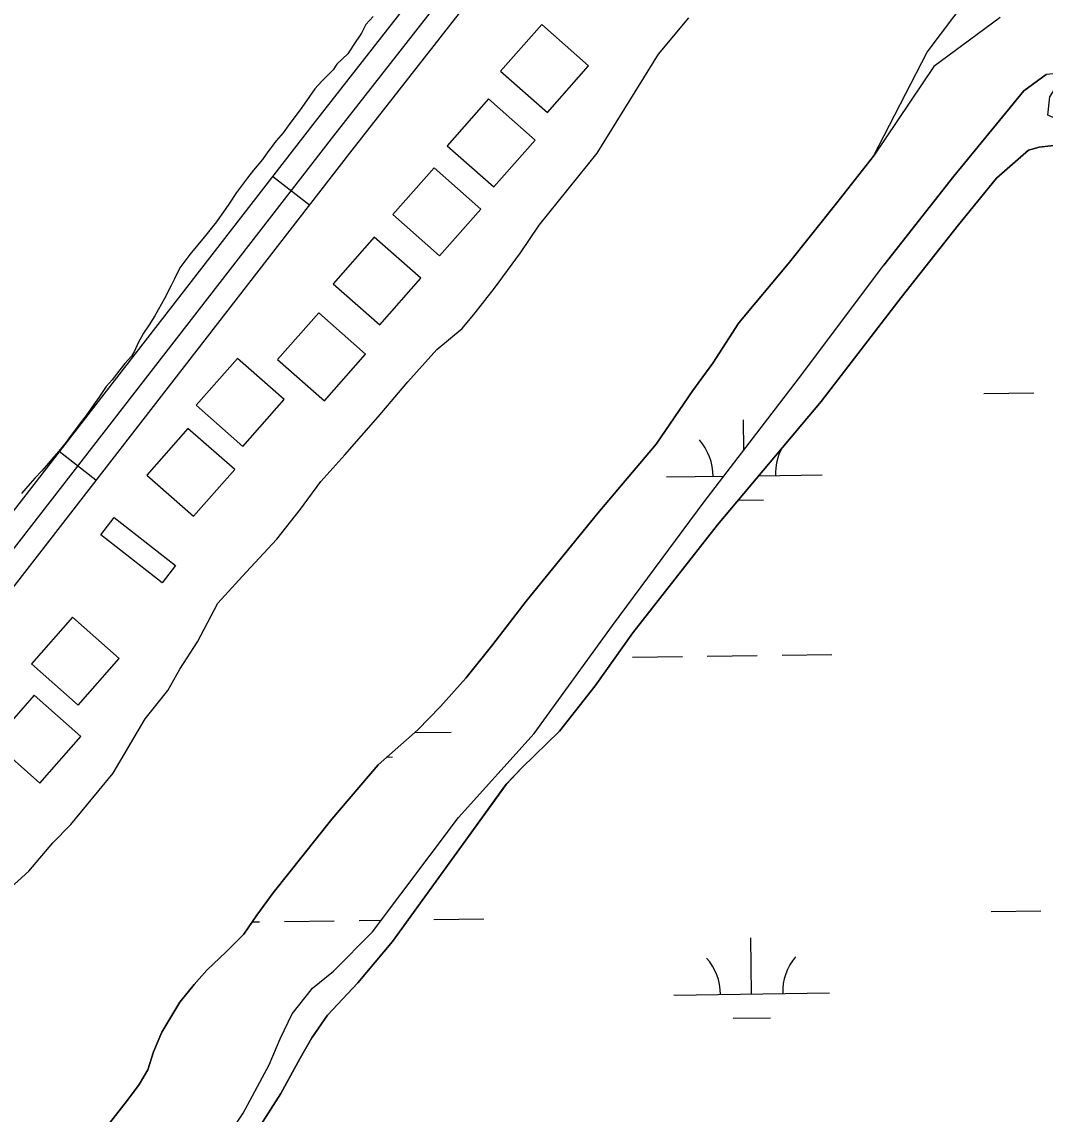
# Model space of a CAD drawing. Extents: x 3767014 to 3805179, y 361544 to 387384.
# Drawn here: x 3787706 to 3788364, y 372499 to 373200 of the extents above; entities that cross this region are included whole.
import ezdxf

# ---------------------------------------------------------------- set-up
doc = ezdxf.new("R2010")
doc.units = 0
for name, color, linetype in [('V-BLDG-OTLN', 7, 'Continuous'), ('V-GRID-MAJR', 7, 'Continuous'), ('V-RIVR-EDGE', 7, 'Continuous'), ('V-ROAD-CNTR', 7, 'Continuous'), ('V-TOPO-SHOR', 7, 'Continuous'), ('V-WETL-SWMP', 7, 'Continuous')]:
    doc.layers.add(name, color=color, linetype=linetype)

msp = doc.modelspace()

# ---------------------------------------------------------------- linework, layer by layer
at = {"layer": 'V-BLDG-OTLN'}
for points in [[(3788043.8, 373142.302), (3788070.252, 373172.306), (3788040.248, 373198.759), (3788013.795, 373168.755)], [(3788009.478, 373094.454), (3788035.93, 373124.458), (3788005.926, 373150.911), (3787979.473, 373120.907)], [(3787974.62, 373050.228), (3788001.072, 373080.232), (3787971.068, 373106.685), (3787944.615, 373076.681)], [(3787936.172, 373005.834), (3787962.624, 373035.838), (3787932.62, 373062.291), (3787906.167, 373032.287)], [(3787900.606, 372957.15), (3787927.058, 372987.154), (3787897.054, 373013.607), (3787870.601, 372983.603)], [(3787848.256, 372927.888), (3787874.708, 372957.892), (3787844.704, 372984.345), (3787818.251, 372954.341)], [(3787816.568, 372882.995), (3787843.02, 372912.999), (3787813.016, 372939.452), (3787786.563, 372909.448)], [(3787765.679, 372882.155), (3787805.065, 372851.354), (3787796.441, 372840.326), (3787757.055, 372871.127)], [(3787742.443, 372761.692), (3787768.895, 372791.696), (3787738.891, 372818.149), (3787712.439, 372788.145)], [(3787717.805, 372711.633), (3787744.256, 372741.636), (3787714.253, 372768.089), (3787687.8, 372738.085)]]:
    msp.add_lwpolyline(points, close=True, dxfattribs=at)
at = {"layer": 'V-GRID-MAJR'}
msp.add_spline([(3771169.95, 373025.6), (3773820.257, 373061.356), (3779120.863, 373133.445), (3784421.458, 373206.305), (3789722.043, 373279.937), (3795022.617, 373354.339), (3800323.181, 373429.512), (3802973.458, 373467.388)], degree=3, dxfattribs=at)
at = {"layer": 'V-RIVR-EDGE'}
msp.add_spline([(3785266.865, 377529.211), (3785342.8, 377494.248), (3785391.258, 377467.439), (3785439.72, 377442.249), (3785475.246, 377418.707), (3785525.316, 377389.469), (3785575.383, 377359.422), (3785621.413, 377331.811), (3785722.351, 377269.288), (3785796.661, 377231.094), (3785852.385, 377199.415), (3785928.324, 377166.069), (3785964.678, 377149.804), (3786028.506, 377124.576), (3786060.018, 377113.175), (3786092.316, 377092.068), (3786117.34, 377073.405), (3786135.083, 377053.143), (3786154.458, 377039.347), (3786176.258, 377024.735), (3786206.946, 377006.867), (3786256.211, 376979.248), (3786328.098, 376942.677), (3786374.949, 376919.917), (3786491.265, 376862.208), (3786553.467, 376833.749), (3786619.713, 376805.279), (3786729.589, 376759.718), (3786796.656, 376736.099), (3786845.136, 376718.187), (3786867.767, 376712.469), (3787003.51, 376661.992), (3787089.16, 376631.048), (3787163.496, 376603.367), (3787230.559, 376578.13), (3787257.223, 376568.359), (3787300.044, 376551.27), (3787354.992, 376532.533), (3787409.127, 376512.181), (3787544.074, 376466.558), (3787612.756, 376442.126), (3787657.197, 376425.841), (3787730.724, 376398.162), (3787781.63, 376380.244), (3787834.96, 376361.511), (3787891.524, 376341.961), (3787940, 376322.432), (3787998.976, 376297.215), (3788050.697, 376281.721), (3788117.768, 376259.719), (3788176.757, 376240.164), (3788221.198, 376223.879), (3788259.981, 376209.226), (3788406.252, 376164.383), (3788541.215, 376125.23), (3788606.67, 376104.041), (3788679.39, 376077.173), (3788748.889, 376055.974), (3788871.693, 376005.528), (3788969.454, 375966.467), (3789047.013, 375933.926), (3789119.723, 375903.014), (3789155.253, 375881.09), (3789182.716, 375867.274), (3789214.225, 375854.256), (3789257.04, 375834.74), (3789281.286, 375828.21), (3789303.105, 375821.686), (3789328.955, 375809.491), (3789367.724, 375789.177), (3789414.577, 375767.225), (3789468.708, 375745.255), (3789509.105, 375728.981), (3789555.157, 375710.266), (3789585.849, 375694.015), (3789620.578, 375675.328), (3789681.97, 375646.062), (3789753.859, 375610.3), (3789792.633, 375591.603), (3789842.712, 375566.408), (3789897.64, 375539.584), (3789938.019, 375516.03), (3789968.727, 375506.25), (3790004.289, 375497.265), (3790030.972, 375494.773), (3790047.128, 375487.455), (3790077.007, 375469.589), (3790124.633, 375433.077), (3790192.442, 375382.768), (3790252.165, 375332.478), (3790290.91, 375302.459), (3790337.741, 375271.611), (3790406.357, 375220.491), (3790469.329, 375175.855), (3790570.248, 375106.054), (3790647.751, 375050.868), (3790691.367, 375028.115), (3790744.667, 374997.251), (3790806.838, 374955.852), (3790873.863, 374915.249), (3790932, 374877.903), (3791002.231, 374825.97), (3791052.265, 374782.175), (3791082.927, 374753.793), (3791131.331, 374705.149), (3791170.05, 374664.616), (3791192.631, 374638.681), (3791220.891, 374620.01), (3791288.67, 374557.569), (3791322.577, 374533.223), (3791362.944, 374504.817), (3791396.042, 374480.473), (3791434.785, 374449.645), (3791482.407, 374411.517), (3791534.052, 374365.291), (3791646.192, 374254.216), (3791707.514, 374196.644), (3791738.968, 374161.791), (3791773.65, 374123.694), (3791803.497, 374092.888), (3791829.321, 374070.18), (3791830.912, 374059.662), (3791837.316, 374032.958), (3791849.409, 374017.562), (3791884.123, 373992.405), (3791930.977, 373971.262), (3791954.393, 373955.838), (3791993.134, 373924.202), (3792026.979, 373874.785), (3792047.912, 373836.722), (3792063.186, 373799.482), (3792086.509, 373746.857), (3792112.249, 373690.181), (3792141.261, 373648.864), (3792158.993, 373624.558), (3792177.552, 373607.528), (3792214.702, 373586.409), (3792255.083, 373563.665), (3792301.119, 373538.48), (3792346.34, 373510.871), (3792382.671, 373485.71), (3792422.225, 373455.689), (3792479.537, 373411.875), (3792548.144, 373356.711), (3792619.168, 373298.307), (3792672.431, 373252.077), (3792709.534, 373212.357), (3792750.656, 373162.113), (3792839.385, 373068.08), (3792888.572, 373008.92), (3792945.027, 372945.699), (3792999.062, 372884.91), (3793053.898, 372820.884), (3793149.89, 372720.363), (3793208.761, 372653.092), (3793261.195, 372598.777), (3793315.232, 372538.796), (3793358.792, 372493.399), (3793409.592, 372432.618), (3793462.809, 372367.787), (3793498.283, 372323.219), (3793536.997, 372280.26), (3793578.124, 372232.443), (3793604.724, 372196.792), (3793668.438, 372125.466), (3793703.128, 372090.604), (3793760.41, 372034.66), (3793806.384, 371984.404), (3793839.438, 371942.268), (3793939.427, 371823.136), (3793981.333, 371763.186), (3794029.674, 371688.662), (3794050.609, 371651.408), (3794073.177, 371620.62), (3794178.796, 371488.535), (3794237.625, 371404.28), (3794268.243, 371358.106), (3794301.293, 371314.353), (3794332.724, 371269.794), (3794395.613, 371192), (3794429.476, 371149.862), (3794472.201, 371093.953), (3794523.788, 371024.274), (3794601.175, 370922.181), (3794640.679, 370871.942), (3794687.421, 370805.509), (3794733.389, 370752.828), (3794829.339, 370635.323), (3794895.463, 370557.521), (3794959.948, 370470.826), (3795013.158, 370403.569), (3795070.394, 370329.023), (3795159.854, 370203.448), (3795225.98, 370126.454), (3795296.13, 370041.363), (3795379.18, 369940.065), (3795459.001, 369841.201), (3795508.163, 369772.337), (3795554.103, 369708.333), (3795661.315, 369566.538), (3795715.338, 369500.897), (3795762.105, 369444.169), (3795798.366, 369390.703), (3795915.247, 369234.327), (3795963.601, 369165.465), (3796028.082, 369077.153), (3796043.387, 369052.853), (3796054.672, 369037.459), (3796077.242, 369007.48), (3796148.213, 368927.239), (3796183.677, 368878.627), (3796226.382, 368814.631), (3796275.531, 368740.105), (3796314.222, 368688.25), (3796353.714, 368633.158), (3796401.268, 368567.533), (3796456.873, 368487.33), (3796513.292, 368409.551), (3796545.533, 368365.8), (3796626.113, 368246.716), (3796670.449, 368188.377), (3796704.298, 368140.578), (3796751.041, 368074.145), (3796787.308, 368023.105), (3796838.907, 367958.278), (3796844.528, 367942.09), (3796845.295, 367925.104), (3796846.094, 367921.059), (3796852.559, 367919.425), (3796863.071, 367918.59), (3796875.166, 367904.003), (3796903.398, 367874.01), (3796931.629, 367844.017), (3796952.579, 367812.424), (3796982.392, 367767.87), (3797007.371, 367730.606), (3797037.194, 367690.095), (3797062.185, 367657.684), (3797075.869, 367631.77), (3797095.223, 367609.078), (3797126.665, 367569.372), (3797156.484, 367527.244), (3797212.099, 367451.085), (3797254.808, 367388.706), (3797302.183, 367327.228)], degree=3, dxfattribs=at)
at = {"layer": 'V-ROAD-CNTR'}
for p, q in [((3787890.95, 373082.757), (3787867.247, 373101.145)), ((3787753.918, 372906.11), (3787730.215, 372924.498))]:
    msp.add_line(p, q, dxfattribs=at)
for points in [[(3788244.697, 373583.381), (3787894.675, 373136.502), (3787483.557, 372606.536)], [(3788256.506, 373574.132), (3787906.505, 373127.28), (3787495.409, 372597.342)], [(3788268.315, 373564.883), (3787918.335, 373118.058), (3787507.261, 372588.148)]]:
    msp.add_lwpolyline(points, dxfattribs=at)
at = {"layer": 'V-TOPO-SHOR'}
for points in [[(3788253.343, 373114.172), (3788287.686, 373180.988), (3788414.21, 373348.703)], [(3787696.816, 372642.518), (3787710.83, 372655.209), (3787726.26, 372673.279), (3787737.706, 372685.081), (3787764.979, 372718.126), (3787785.613, 372752.932), (3787800.086, 372771.024), (3787807.764, 372784.833), (3787819.038, 372802.372), (3787832.094, 372827.186), (3787850.434, 372847.088), (3787870.078, 372868.232), (3787885.221, 372887.582), (3787898.415, 372905.389), (3787913.818, 372922.502), (3787935.135, 372946.785), (3787954.178, 372969.217), (3787972.859, 372990.065), (3787989.129, 373003.656), (3787997.343, 373013.632), (3788009.85, 373029.545), (3788026.666, 373052.034), (3788038.586, 373069.874), (3788075.749, 373116.036), (3788115.269, 373179.645), (3788134.653, 373203.023)], [(3787931.885, 373203.873), (3787927.31, 373198.689), (3787924.404, 373193.229), (3787919.054, 373185.34), (3787915.72, 373179.893), (3787908.653, 373173.333), (3787906.183, 373169.694), (3787899.058, 373162.394), (3787894.527, 373157.444), (3787889.031, 373149.791), (3787885.139, 373143.969), (3787878.365, 373135.103), (3787874.16, 373129.286), (3787869.663, 373124.103), (3787864.182, 373117.072), (3787860.938, 373112.167), (3787855.146, 373105.147), (3787851.28, 373100.256), (3787844.175, 373090.776), (3787839.309, 373083.417), (3787831.224, 373072.092), (3787824.457, 373063.535), (3787814.16, 373051.018), (3787807.703, 373042.455), (3787804.403, 373035.369), (3787802.109, 373031.064), (3787797.843, 373022.756), (3787791.636, 373011.692), (3787788.056, 373005.86), (3787784.493, 373000.652), (3787780.888, 372993.885), (3787778.58, 372988.958), (3787776.63, 372985.89), (3787772.45, 372981.009), (3787769.233, 372977.038), (3787764.389, 372970.616)], [(3788271.026, 373023.544), (3788307.875, 373070.187), (3788332.23, 373100.039), (3788352.825, 373118.059), (3788359.682, 373119.915), (3788374.634, 373121.752), (3788377.141, 373127.976), (3788377.147, 373131.091), (3788374.044, 373136.702), (3788365.332, 373140.458), (3788366.602, 373152.292), (3788373.477, 373163.49), (3788370.993, 373167.234), (3788364.138, 373166.624), (3788349.79, 373156.064), (3788304.826, 373101.339), (3788259.917, 373044.137)], [(3787762.536, 372493.27), (3787774.22, 372508.089), (3787781.644, 372518.245), (3787787.298, 372527.652), (3787790.933, 372539.018), (3787796.197, 372551.775), (3787807.676, 372571.059), (3787817.041, 372582.44), (3787825.074, 372591.465), (3787837.478, 372603.401), (3787848.912, 372614.729), (3787857.18, 372626.773), (3787867.74, 372641.146), (3787905.406, 372688.407), (3787935.117, 372723.299), (3787960.688, 372745.88), (3787975.243, 372760.948), (3787991.465, 372778.995), (3788008.736, 372800.675), (3788030.144, 372828.458), (3788076.326, 372884.893), (3788113.602, 372929.299), (3788137.25, 372963.712), (3788150.122, 372981.368), (3788166.862, 373007.199), (3788198.399, 373045.071), (3788229.81, 373084.214), (3788253.343, 373114.172)], [(3787826.196, 372466.07), (3787848.357, 372499.68), (3787865.196, 372530.799), (3787872.198, 372547.448), (3787879.974, 372563.549), (3787893.018, 372580.04), (3787906.449, 372591), (3787931.547, 372616.121), (3787986.812, 372689.634), (3788035.266, 372743.603), (3788085.688, 372812.772), (3788144.527, 372892.241), (3788205.189, 372971.136), (3788259.917, 373044.137)], [(3787859.804, 372492.227), (3787872.679, 372512.404), (3787885.092, 372534.961), (3787892.531, 372548.179), (3787902.631, 372562.642), (3787922.098, 372583.437), (3787944.341, 372609.949), (3787988.772, 372671.118), (3788017.401, 372710.874), (3788027.402, 372721.397), (3788051.673, 372744.961), (3788074.508, 372774.085), (3788098.785, 372808.166), (3788153.155, 372877.495), (3788219.613, 372956.769), (3788271.026, 373023.544)], [(3787764.389, 372970.616), (3787760.539, 372966.352), (3787755.681, 372959.305), (3787752.445, 372954.713), (3787747.588, 372947.666), (3787744.368, 372943.697), (3787740.166, 372937.88), (3787737.266, 372934.214), (3787734.677, 372930.54), (3787730.161, 372924.732), (3787726.95, 372921.075), (3787722.133, 372915.586), (3787719.239, 372912.231), (3787714.75, 372907.357), (3787711.547, 372904.011), (3787706.083, 372897.604)]]:
    msp.add_lwpolyline(points, dxfattribs=at)
at = {"layer": 'V-WETL-SWMP'}
for p, q in [((3788324.188, 372961.789), (3788356.185, 372962.233)), ((3788170.085, 372925.478), (3788169.815, 372944.901)), ((3788120.32, 372908.21), (3788157.201, 372908.722)), ((3788179.596, 372909.033), (3788220.311, 372909.599)), ((3788166.506, 372893.419), (3788182.529, 372893.642)), ((3788098.518, 372792.464), (3788130.515, 372792.908)), ((3788146.513, 372793.131), (3788178.51, 372793.575)), ((3788194.508, 372793.797), (3788226.505, 372794.242)), ((3787958.659, 372744.087), (3787982.11, 372744.412)), ((3787940.904, 372728.408), (3787944.328, 372728.455)), ((3787970.935, 372624.175), (3788002.932, 372624.619)), ((3788328.808, 372629.146), (3788360.805, 372629.591)), ((3787854.287, 372622.554), (3787858.946, 372622.619)), ((3787874.944, 372622.841), (3787906.941, 372623.286)), ((3787922.94, 372623.508), (3787937.251, 372623.707)), ((3787954.51, 372623.947), (3787954.936, 372623.952)), ((3788174.936, 372576.262), (3788174.436, 372612.258)), ((3788124.941, 372575.567), (3788224.931, 372576.956)), ((3788163.152, 372560.666), (3788187.149, 372560.999))]:
    msp.add_line(p, q, dxfattribs=at)
for points in [[(3788334.724, 373203.157), (3788314.994, 373188.62), (3788292.107, 373171.726), (3788253.344, 373114.172), (3788229.81, 373084.215), (3788198.4, 373045.07), (3788166.863, 373007.2), (3788150.121, 372981.367), (3788137.251, 372963.711), (3788113.603, 372929.3), (3788076.327, 372884.893), (3788030.145, 372828.458), (3788008.737, 372800.675), (3787991.466, 372778.994), (3787975.243, 372760.947), (3787960.688, 372745.881), (3787935.116, 372723.299), (3787905.407, 372688.407), (3787867.739, 372641.145), (3787857.181, 372626.772), (3787848.912, 372614.728), (3787837.478, 372603.402), (3787825.074, 372591.465), (3787817.042, 372582.439), (3787807.676, 372571.06), (3787796.196, 372551.776), (3787790.933, 372539.018), (3787787.298, 372527.651), (3787781.644, 372518.246), (3787774.22, 372508.09), (3787762.536, 372493.269)], [(3787826.195, 372466.07), (3787848.357, 372499.681), (3787865.196, 372530.799), (3787872.198, 372547.447), (3787879.974, 372563.548), (3787893.019, 372580.04), (3787906.448, 372591.001), (3787931.547, 372616.122), (3787986.813, 372689.635), (3788035.266, 372743.604), (3788085.688, 372812.772), (3788144.526, 372892.24), (3788205.189, 372971.136), (3788259.917, 373044.137), (3788304.825, 373101.34), (3788349.79, 373156.064), (3788364.139, 373166.624)], [(3788374.635, 373121.752), (3788359.681, 373119.914), (3788352.825, 373118.059), (3788332.231, 373100.038), (3788307.875, 373070.188), (3788271.025, 373023.545), (3788219.613, 372956.769), (3788153.155, 372877.496), (3788098.785, 372808.167), (3788074.507, 372774.085), (3788051.672, 372744.961), (3788027.402, 372721.396), (3788017.402, 372710.873), (3787988.772, 372671.119), (3787944.34, 372609.948), (3787922.098, 372583.438), (3787902.632, 372562.642), (3787892.531, 372548.178), (3787885.092, 372534.96), (3787872.68, 372512.404), (3787859.803, 372492.227)]]:
    msp.add_lwpolyline(points, dxfattribs=at)
for centre, start, end in [((3788115.071, 372908.612), 0.024038, 41.567696), ((3788225.546, 372910.146), 151.855477, 181.567692), ((3788119.692, 372575.969), 0.024038, 41.567696), ((3788230.167, 372577.504), 140.024034, 181.567692)]:
    msp.add_arc(centre, 35.246, start, end, dxfattribs=at)

doc.saveas('drawing.dxf')
